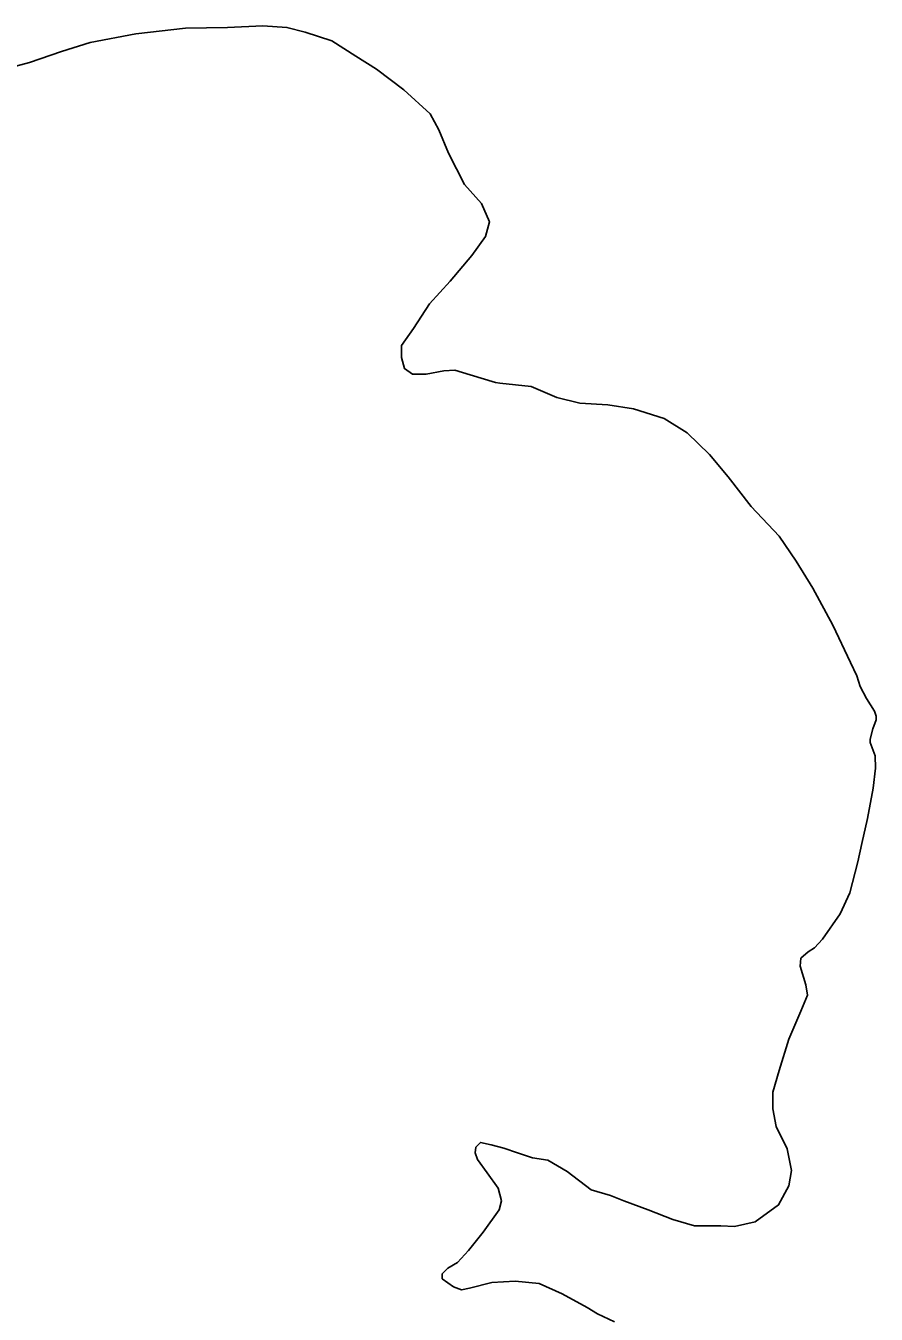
# Model space of a CAD drawing. Extents: x -939622 to -934245, y 1383184 to 1385301.
# Drawn here: x -935517.239 to -935515.039, y 1384276.309 to 1384279.644 of the extents above; entities that cross this region are included whole.
import ezdxf

# ---------------------------------------------------------------- set-up
doc = ezdxf.new("R2010")
doc.units = 0
doc.layers.add('2', color=7, linetype='Continuous')
doc.layers.add('9', color=7, linetype='Continuous')

msp = doc.modelspace()

# ---------------------------------------------------------------- linework, layer by layer
at = {"layer": '2'}
for points in [[(-935516.0234, 1384278.7208), (-935516.0892, 1384278.7399), (-935516.1286, 1384278.7524), (-935516.1576, 1384278.7503), (-935516.2032, 1384278.742), (-935516.2384, 1384278.742), (-935516.2591, 1384278.7565), (-935516.2674, 1384278.7855), (-935516.2674, 1384278.8166), (-935516.2363, 1384278.8602), (-935516.1949, 1384278.9244), (-935516.141, 1384278.9825), (-935516.085, 1384279.0488), (-935516.0498, 1384279.0986), (-935516.0395, 1384279.1359), (-935516.0602, 1384279.1836), (-935516.1037, 1384279.2333), (-935516.1451, 1384279.3142), (-935516.17, 1384279.3743), (-935516.1928, 1384279.4157), (-935516.2612, 1384279.4779), (-935516.3316, 1384279.5318), (-935516.3855, 1384279.565), (-935516.4477, 1384279.6044), (-935516.5161, 1384279.6272), (-935516.5637, 1384279.6396), (-935516.6259, 1384279.6438), (-935516.7171, 1384279.6396), (-935516.8259, 1384279.6375), (-935516.9544, 1384279.623), (-935517.0725, 1384279.6002), (-935517.1471, 1384279.5774), (-935517.23, 1384279.5484), (-935517.3005, 1384279.5297)], [(-935516.0234, 1384278.7208), (-935516.0892, 1384278.7399), (-935516.1286, 1384278.7524), (-935516.1576, 1384278.7503), (-935516.2032, 1384278.742), (-935516.2384, 1384278.742), (-935516.2591, 1384278.7565), (-935516.2674, 1384278.7855), (-935516.2674, 1384278.8166), (-935516.2363, 1384278.8602), (-935516.1949, 1384278.9244), (-935516.141, 1384278.9825), (-935516.085, 1384279.0488), (-935516.0498, 1384279.0986), (-935516.0395, 1384279.1359), (-935516.0602, 1384279.1836), (-935516.1037, 1384279.2333), (-935516.1451, 1384279.3142), (-935516.17, 1384279.3743), (-935516.1928, 1384279.4157), (-935516.2612, 1384279.4779), (-935516.3316, 1384279.5318), (-935516.3855, 1384279.565), (-935516.4477, 1384279.6044), (-935516.5161, 1384279.6272), (-935516.5637, 1384279.6396), (-935516.6259, 1384279.6438), (-935516.7171, 1384279.6396), (-935516.8259, 1384279.6375), (-935516.9544, 1384279.623), (-935517.0725, 1384279.6002), (-935517.1471, 1384279.5774), (-935517.23, 1384279.5484), (-935517.3005, 1384279.5297)], [(-935515.7866, 1384276.3263), (-935515.8509, 1384276.3615), (-935515.911, 1384276.3884), (-935515.9731, 1384276.3946), (-935516.0332, 1384276.3905), (-935516.0913, 1384276.376), (-935516.112, 1384276.3718), (-935516.1327, 1384276.3801), (-935516.1617, 1384276.4008), (-935516.1617, 1384276.4134), (-935516.1472, 1384276.4278), (-935516.1223, 1384276.4423), (-935516.0933, 1384276.4734), (-935516.056, 1384276.5211), (-935516.0146, 1384276.5791), (-935516.0084, 1384276.6019), (-935516.0167, 1384276.6351), (-935516.0457, 1384276.6745), (-935516.0705, 1384276.7097), (-935516.0768, 1384276.7263), (-935516.0747, 1384276.7408), (-935516.0623, 1384276.7533), (-935516.0353, 1384276.747), (-935516.0022, 1384276.7387), (-935515.9669, 1384276.7263), (-935515.9276, 1384276.7139), (-935515.8882, 1384276.7077), (-935515.8384, 1384276.6786), (-935515.7763, 1384276.631), (-935515.7265, 1384276.6164), (-935515.6913, 1384276.6019), (-935515.6291, 1384276.5791), (-935515.5649, 1384276.5543), (-935515.5089, 1384276.5377), (-935515.4406, 1384276.5377), (-935515.4053, 1384276.5356), (-935515.3514, 1384276.548), (-935515.2914, 1384276.5916), (-935515.2644, 1384276.6413), (-935515.2582, 1384276.6807), (-935515.2686, 1384276.7367), (-935515.2976, 1384276.7947), (-935515.3059, 1384276.8403), (-935515.3059, 1384276.8839), (-935515.2893, 1384276.9398), (-935515.2644, 1384277.0207), (-935515.2333, 1384277.0932), (-935515.2167, 1384277.1347), (-935515.2209, 1384277.1616), (-935515.2354, 1384277.2094), (-935515.2333, 1384277.23), (-935515.2147, 1384277.2466), (-935515.1981, 1384277.257), (-935515.1774, 1384277.2798), (-935515.1318, 1384277.3452), (-935515.1069, 1384277.3991), (-935515.0862, 1384277.4799), (-935515.0758, 1384277.5276), (-935515.0613, 1384277.5919), (-935515.0468, 1384277.6707), (-935515.0406, 1384277.7225), (-935515.0416, 1384277.7544), (-935515.0541, 1384277.7886), (-935515.0538, 1384277.797), (-935515.0476, 1384277.824), (-935515.0385, 1384277.8469), (-935515.0385, 1384277.8572), (-935515.0427, 1384277.8697), (-935515.0634, 1384277.9028), (-935515.08, 1384277.9339), (-935515.0883, 1384277.9609), (-935515.1048, 1384277.9961), (-935515.1504, 1384278.0925), (-935515.2022, 1384278.1878), (-935515.2458, 1384278.2583), (-935515.2893, 1384278.3226), (-935515.3618, 1384278.3993), (-935515.4219, 1384278.476), (-935515.4696, 1384278.534), (-935515.5276, 1384278.59), (-935515.5877, 1384278.6273), (-935515.6664, 1384278.6522), (-935515.7328, 1384278.6625), (-935515.8053, 1384278.6667), (-935515.8654, 1384278.6812), (-935515.9317, 1384278.7102), (-935516.0125, 1384278.7186), (-935516.0234, 1384278.7208)], [(-935515.7866, 1384276.3263), (-935515.8509, 1384276.3615), (-935515.911, 1384276.3884), (-935515.9731, 1384276.3946), (-935516.0332, 1384276.3905), (-935516.0913, 1384276.376), (-935516.112, 1384276.3718), (-935516.1327, 1384276.3801), (-935516.1617, 1384276.4008), (-935516.1617, 1384276.4134), (-935516.1472, 1384276.4278), (-935516.1223, 1384276.4423), (-935516.0933, 1384276.4734), (-935516.056, 1384276.5211), (-935516.0146, 1384276.5791), (-935516.0084, 1384276.6019), (-935516.0167, 1384276.6351), (-935516.0457, 1384276.6745), (-935516.0705, 1384276.7097), (-935516.0768, 1384276.7263), (-935516.0747, 1384276.7408), (-935516.0623, 1384276.7533), (-935516.0353, 1384276.747), (-935516.0022, 1384276.7387), (-935515.9669, 1384276.7263), (-935515.9276, 1384276.7139), (-935515.8882, 1384276.7077), (-935515.8384, 1384276.6786), (-935515.7763, 1384276.631), (-935515.7265, 1384276.6164), (-935515.6913, 1384276.6019), (-935515.6291, 1384276.5791), (-935515.5649, 1384276.5543), (-935515.5089, 1384276.5377), (-935515.4406, 1384276.5377), (-935515.4053, 1384276.5356), (-935515.3514, 1384276.548), (-935515.2914, 1384276.5916), (-935515.2644, 1384276.6413), (-935515.2582, 1384276.6807), (-935515.2686, 1384276.7367), (-935515.2976, 1384276.7947), (-935515.3059, 1384276.8403), (-935515.3059, 1384276.8839), (-935515.2893, 1384276.9398), (-935515.2644, 1384277.0207), (-935515.2333, 1384277.0932), (-935515.2167, 1384277.1347), (-935515.2209, 1384277.1616), (-935515.2354, 1384277.2094), (-935515.2333, 1384277.23), (-935515.2147, 1384277.2466), (-935515.1981, 1384277.257), (-935515.1774, 1384277.2798), (-935515.1318, 1384277.3452), (-935515.1069, 1384277.3991), (-935515.0862, 1384277.4799), (-935515.0758, 1384277.5276), (-935515.0613, 1384277.5919), (-935515.0468, 1384277.6707), (-935515.0406, 1384277.7225), (-935515.0416, 1384277.7544), (-935515.0541, 1384277.7886), (-935515.0538, 1384277.797), (-935515.0476, 1384277.824), (-935515.0385, 1384277.8469), (-935515.0385, 1384277.8572), (-935515.0427, 1384277.8697), (-935515.0634, 1384277.9028), (-935515.08, 1384277.9339), (-935515.0883, 1384277.9609), (-935515.1048, 1384277.9961), (-935515.1504, 1384278.0925), (-935515.2022, 1384278.1878), (-935515.2458, 1384278.2583), (-935515.2893, 1384278.3226), (-935515.3618, 1384278.3993), (-935515.4219, 1384278.476), (-935515.4696, 1384278.534), (-935515.5276, 1384278.59), (-935515.5877, 1384278.6273), (-935515.6664, 1384278.6522), (-935515.7328, 1384278.6625), (-935515.8053, 1384278.6667), (-935515.8654, 1384278.6812), (-935515.9317, 1384278.7102), (-935516.0125, 1384278.7186), (-935516.0234, 1384278.7208)], [(-935515.7162, 1384276.289), (-935515.7597, 1384276.3097), (-935515.7866, 1384276.3263)], [(-935515.7162, 1384276.289), (-935515.7597, 1384276.3097), (-935515.7866, 1384276.3263)]]:
    msp.add_lwpolyline(points, dxfattribs=at)
at = {"layer": '9'}
for points in [[(-935516.0234, 1384278.7208), (-935516.0892, 1384278.7399), (-935516.1286, 1384278.7524), (-935516.1576, 1384278.7503), (-935516.2032, 1384278.742), (-935516.2384, 1384278.742), (-935516.2591, 1384278.7565), (-935516.2674, 1384278.7855), (-935516.2674, 1384278.8166), (-935516.2363, 1384278.8602), (-935516.1949, 1384278.9244), (-935516.141, 1384278.9825), (-935516.085, 1384279.0488), (-935516.0498, 1384279.0986), (-935516.0395, 1384279.1359), (-935516.0602, 1384279.1836), (-935516.1037, 1384279.2333), (-935516.1451, 1384279.3142), (-935516.17, 1384279.3743), (-935516.1928, 1384279.4157), (-935516.2612, 1384279.4779), (-935516.3316, 1384279.5318), (-935516.3855, 1384279.565), (-935516.4477, 1384279.6044), (-935516.5161, 1384279.6272), (-935516.5637, 1384279.6396), (-935516.6259, 1384279.6438), (-935516.7171, 1384279.6396), (-935516.8259, 1384279.6375), (-935516.9544, 1384279.623), (-935517.0725, 1384279.6002), (-935517.1471, 1384279.5774), (-935517.23, 1384279.5484), (-935517.3005, 1384279.5297)], [(-935516.0234, 1384278.7208), (-935516.0892, 1384278.7399), (-935516.1286, 1384278.7524), (-935516.1576, 1384278.7503), (-935516.2032, 1384278.742), (-935516.2384, 1384278.742), (-935516.2591, 1384278.7565), (-935516.2674, 1384278.7855), (-935516.2674, 1384278.8166), (-935516.2363, 1384278.8602), (-935516.1949, 1384278.9244), (-935516.141, 1384278.9825), (-935516.085, 1384279.0488), (-935516.0498, 1384279.0986), (-935516.0395, 1384279.1359), (-935516.0602, 1384279.1836), (-935516.1037, 1384279.2333), (-935516.1451, 1384279.3142), (-935516.17, 1384279.3743), (-935516.1928, 1384279.4157), (-935516.2612, 1384279.4779), (-935516.3316, 1384279.5318), (-935516.3855, 1384279.565), (-935516.4477, 1384279.6044), (-935516.5161, 1384279.6272), (-935516.5637, 1384279.6396), (-935516.6259, 1384279.6438), (-935516.7171, 1384279.6396), (-935516.8259, 1384279.6375), (-935516.9544, 1384279.623), (-935517.0725, 1384279.6002), (-935517.1471, 1384279.5774), (-935517.23, 1384279.5484), (-935517.3005, 1384279.5297)], [(-935515.7866, 1384276.3263), (-935515.8509, 1384276.3615), (-935515.911, 1384276.3884), (-935515.9731, 1384276.3946), (-935516.0332, 1384276.3905), (-935516.0913, 1384276.376), (-935516.112, 1384276.3718), (-935516.1327, 1384276.3801), (-935516.1617, 1384276.4008), (-935516.1617, 1384276.4134), (-935516.1472, 1384276.4278), (-935516.1223, 1384276.4423), (-935516.0933, 1384276.4734), (-935516.056, 1384276.5211), (-935516.0146, 1384276.5791), (-935516.0084, 1384276.6019), (-935516.0167, 1384276.6351), (-935516.0457, 1384276.6745), (-935516.0705, 1384276.7097), (-935516.0768, 1384276.7263), (-935516.0747, 1384276.7408), (-935516.0623, 1384276.7533), (-935516.0353, 1384276.747), (-935516.0022, 1384276.7387), (-935515.9669, 1384276.7263), (-935515.9276, 1384276.7139), (-935515.8882, 1384276.7077), (-935515.8384, 1384276.6786), (-935515.7763, 1384276.631), (-935515.7265, 1384276.6164), (-935515.6913, 1384276.6019), (-935515.6291, 1384276.5791), (-935515.5649, 1384276.5543), (-935515.5089, 1384276.5377), (-935515.4406, 1384276.5377), (-935515.4053, 1384276.5356), (-935515.3514, 1384276.548), (-935515.2914, 1384276.5916), (-935515.2644, 1384276.6413), (-935515.2582, 1384276.6807), (-935515.2686, 1384276.7367), (-935515.2976, 1384276.7947), (-935515.3059, 1384276.8403), (-935515.3059, 1384276.8839), (-935515.2893, 1384276.9398), (-935515.2644, 1384277.0207), (-935515.2333, 1384277.0932), (-935515.2167, 1384277.1347), (-935515.2209, 1384277.1616), (-935515.2354, 1384277.2094), (-935515.2333, 1384277.23), (-935515.2147, 1384277.2466), (-935515.1981, 1384277.257), (-935515.1774, 1384277.2798), (-935515.1318, 1384277.3452), (-935515.1069, 1384277.3991), (-935515.0862, 1384277.4799), (-935515.0758, 1384277.5276), (-935515.0613, 1384277.5919), (-935515.0468, 1384277.6707), (-935515.0406, 1384277.7225), (-935515.0416, 1384277.7544), (-935515.0541, 1384277.7886), (-935515.0538, 1384277.797), (-935515.0476, 1384277.824), (-935515.0385, 1384277.8469), (-935515.0385, 1384277.8572), (-935515.0427, 1384277.8697), (-935515.0634, 1384277.9028), (-935515.08, 1384277.9339), (-935515.0883, 1384277.9609), (-935515.1048, 1384277.9961), (-935515.1504, 1384278.0925), (-935515.2022, 1384278.1878), (-935515.2458, 1384278.2583), (-935515.2893, 1384278.3226), (-935515.3618, 1384278.3993), (-935515.4219, 1384278.476), (-935515.4696, 1384278.534), (-935515.5276, 1384278.59), (-935515.5877, 1384278.6273), (-935515.6664, 1384278.6522), (-935515.7328, 1384278.6625), (-935515.8053, 1384278.6667), (-935515.8654, 1384278.6812), (-935515.9317, 1384278.7102), (-935516.0125, 1384278.7186), (-935516.0234, 1384278.7208)], [(-935515.7866, 1384276.3263), (-935515.8509, 1384276.3615), (-935515.911, 1384276.3884), (-935515.9731, 1384276.3946), (-935516.0332, 1384276.3905), (-935516.0913, 1384276.376), (-935516.112, 1384276.3718), (-935516.1327, 1384276.3801), (-935516.1617, 1384276.4008), (-935516.1617, 1384276.4134), (-935516.1472, 1384276.4278), (-935516.1223, 1384276.4423), (-935516.0933, 1384276.4734), (-935516.056, 1384276.5211), (-935516.0146, 1384276.5791), (-935516.0084, 1384276.6019), (-935516.0167, 1384276.6351), (-935516.0457, 1384276.6745), (-935516.0705, 1384276.7097), (-935516.0768, 1384276.7263), (-935516.0747, 1384276.7408), (-935516.0623, 1384276.7533), (-935516.0353, 1384276.747), (-935516.0022, 1384276.7387), (-935515.9669, 1384276.7263), (-935515.9276, 1384276.7139), (-935515.8882, 1384276.7077), (-935515.8384, 1384276.6786), (-935515.7763, 1384276.631), (-935515.7265, 1384276.6164), (-935515.6913, 1384276.6019), (-935515.6291, 1384276.5791), (-935515.5649, 1384276.5543), (-935515.5089, 1384276.5377), (-935515.4406, 1384276.5377), (-935515.4053, 1384276.5356), (-935515.3514, 1384276.548), (-935515.2914, 1384276.5916), (-935515.2644, 1384276.6413), (-935515.2582, 1384276.6807), (-935515.2686, 1384276.7367), (-935515.2976, 1384276.7947), (-935515.3059, 1384276.8403), (-935515.3059, 1384276.8839), (-935515.2893, 1384276.9398), (-935515.2644, 1384277.0207), (-935515.2333, 1384277.0932), (-935515.2167, 1384277.1347), (-935515.2209, 1384277.1616), (-935515.2354, 1384277.2094), (-935515.2333, 1384277.23), (-935515.2147, 1384277.2466), (-935515.1981, 1384277.257), (-935515.1774, 1384277.2798), (-935515.1318, 1384277.3452), (-935515.1069, 1384277.3991), (-935515.0862, 1384277.4799), (-935515.0758, 1384277.5276), (-935515.0613, 1384277.5919), (-935515.0468, 1384277.6707), (-935515.0406, 1384277.7225), (-935515.0416, 1384277.7544), (-935515.0541, 1384277.7886), (-935515.0538, 1384277.797), (-935515.0476, 1384277.824), (-935515.0385, 1384277.8469), (-935515.0385, 1384277.8572), (-935515.0427, 1384277.8697), (-935515.0634, 1384277.9028), (-935515.08, 1384277.9339), (-935515.0883, 1384277.9609), (-935515.1048, 1384277.9961), (-935515.1504, 1384278.0925), (-935515.2022, 1384278.1878), (-935515.2458, 1384278.2583), (-935515.2893, 1384278.3226), (-935515.3618, 1384278.3993), (-935515.4219, 1384278.476), (-935515.4696, 1384278.534), (-935515.5276, 1384278.59), (-935515.5877, 1384278.6273), (-935515.6664, 1384278.6522), (-935515.7328, 1384278.6625), (-935515.8053, 1384278.6667), (-935515.8654, 1384278.6812), (-935515.9317, 1384278.7102), (-935516.0125, 1384278.7186), (-935516.0234, 1384278.7208)], [(-935515.7162, 1384276.289), (-935515.7597, 1384276.3097), (-935515.7866, 1384276.3263)], [(-935515.7162, 1384276.289), (-935515.7597, 1384276.3097), (-935515.7866, 1384276.3263)]]:
    msp.add_lwpolyline(points, dxfattribs=at)

doc.saveas('drawing.dxf')
